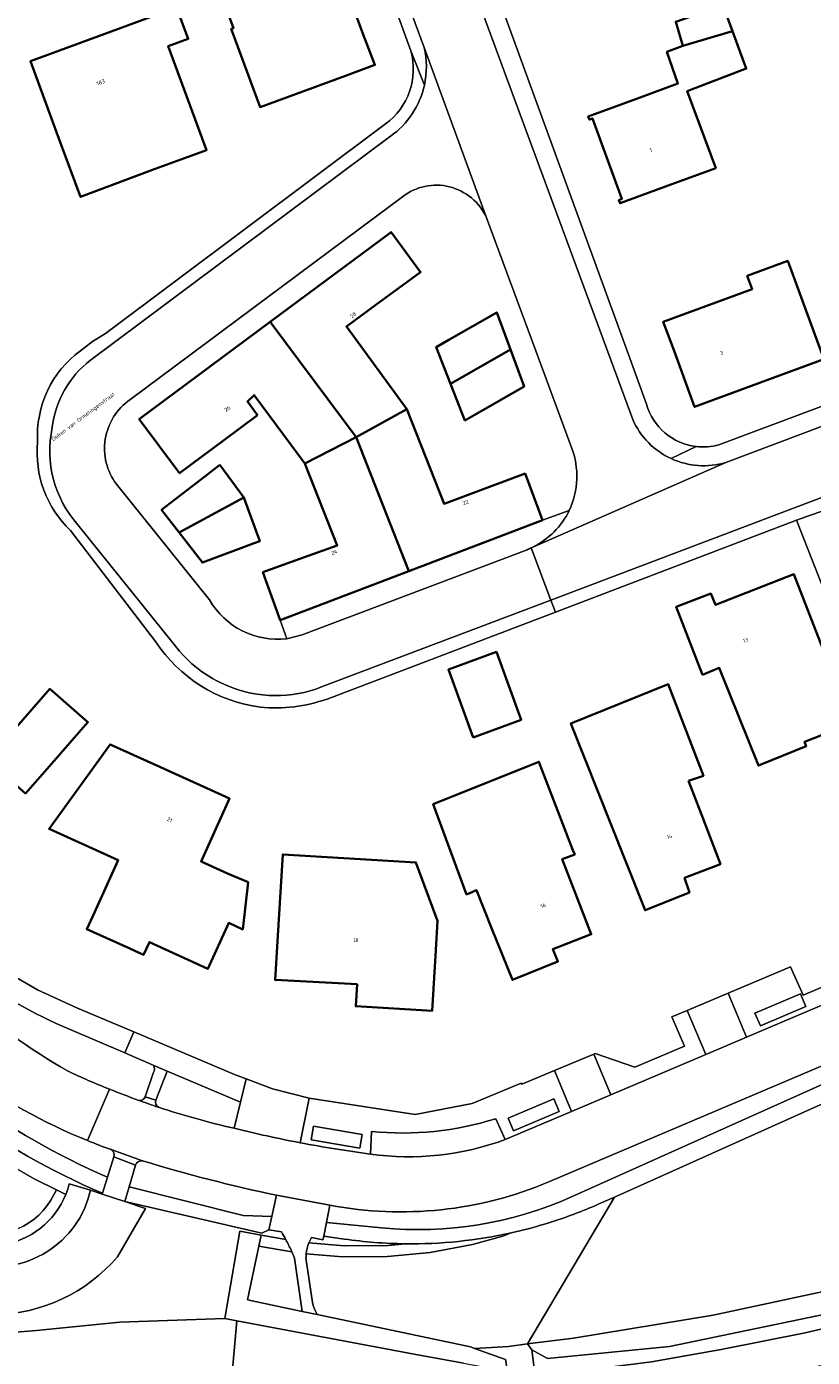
# Model space of a CAD drawing. Header units: metres. Extents: x 197700 to 204338, y 317132 to 325229.
# Tile 655 of 656: x 202243 to 202315, y 318909 to 319029. Entities that reach past the tile are written whole.
import ezdxf
from ezdxf.enums import TextEntityAlignment as Align

# ---------------------------------------------------------------- set-up
doc = ezdxf.new("R2010")
doc.units = ezdxf.units.M
for name, color, linetype, lineweight in [('B-WE-GR-BEPLANTING_CULTUUR_BODEMBEDEKKER-GV', 90, 'Continuous', 18), ('B-WE-GR-BEPLANTING_CULTUUR_BOSPLANTSOEN-GV', 90, 'Continuous', 18), ('B-WE-GR-BEPLANTING_CULTUUR_HEESTERS-GV', 90, 'Continuous', 18), ('B-WE-IE-TERREINAFSCHEIDING_KUNSTMATIG_HEKWERK-G', 20, 'IE-TERREINAFSCHEIDING-KUNSTMATIG', 18), ('B-WE-OG-BEBOUWING-GV', 7, 'Continuous', 35), ('B-WE-OG-BEBOUWING-T18', 10, 'Continuous', 18), ('B-WE-OG-TERREIN_CULTUURSCHEIDING-GV', 7, 'Continuous', 18), ('B-WE-OG-TERREIN_ERF-GV', 7, 'Continuous', 18), ('B-WE-OG-TOPOGRAFIE-T18', 10, 'Continuous', 18), ('B-WE-OG-WATER_GREPPEL-GV', 160, 'Continuous', 18), ('B-WE-VH-ONVERHARD-GV', 252, 'Continuous', 18), ('B-WE-VH-VERHARDING_ASFALT-GV', 252, 'Continuous', 18), ('B-WE-VH-VERHARDING_BETONSTRAATSTEEN-GV', 252, 'Continuous', 18), ('B-WE-VH-VERHARDING_OPEN-GV', 252, 'Continuous', 18), ('B-WE-VH-VERHARDING_STRAATBAKSTEEN-GV', 252, 'Continuous', 18), ('B-WE-VH-VERHARDING_TEGEL-GV', 252, 'Continuous', 18)]:
    doc.layers.add(name, color=color, linetype=linetype, lineweight=lineweight)
doc.styles.add('NLCS-ISO-M200-T18', font='NLCS-ISO.ttf', dxfattribs={"height": 0.36})
doc.linetypes.add('IE-TERREINAFSCHEIDING-KUNSTMATIG', pattern='A,4,[82,NLCS.SHX,S=0.75,R=90,X=0,Y=0],4,-2', length=10)

msp = doc.modelspace()

# ---------------------------------------------------------------- linework, layer by layer
at = {"layer": 'B-WE-GR-BEPLANTING_CULTUUR_BODEMBEDEKKER-GV'}
for points in [[(202286.05, 318930.282, -0.1029375), (202274.759, 318929.132)], [(202274.662, 318927.073, 0.1237437), (202286.91, 318928.395)]]:
    msp.add_lwpolyline(points, format="xyb", dxfattribs=at)
for points in [[(202286.91, 318928.395), (202286.05, 318930.282)], [(202274.759, 318929.132), (202274.662, 318927.073)]]:
    msp.add_lwpolyline(points, dxfattribs=at)
at = {"layer": 'B-WE-GR-BEPLANTING_CULTUUR_BOSPLANTSOEN-GV'}
for points in [[(202288.935, 318909.83), (202293.113, 318910.366), (202305.793, 318912.431), (202321.701, 318915.869), (202331.846, 318918.674), (202331.618, 318920.228), (202331.618, 318922.673), (202332.161, 318925.389), (202333.519, 318928.649), (202334.921, 318930.476), (202334.125, 318930.966), (202332.623, 318932.611), (202331.211, 318934.898), (202329.795, 318937.835), (202327.371, 318936.877), (202296.813, 318923.17)], [(202332.233, 318916.045), (202331.846, 318918.674), (202321.701, 318915.869), (202305.793, 318912.431), (202293.113, 318910.366), (202288.935, 318909.83), (202289.315, 318909.3), (202290.731, 318908.505), (202301.81, 318909.605), (202330.962, 318915.657)]]:
    msp.add_lwpolyline(points, close=True, dxfattribs=at)
for points in [[(202269.766, 318912.624), (202269.829, 318912.503), (202283.753, 318909.56), (202284.115, 318909.43), (202287.214, 318909.609), (202288.935, 318909.83), (202296.813, 318923.17), (202295.554, 318922.605)], [(202287.453, 318919.919), (202286.689, 318919.603), (202283.94, 318918.863), (202280.098, 318918.139), (202276.201, 318917.76), (202272.117, 318917.745), (202268.832, 318918.015)], [(202268.814, 318917.662), (202269.404, 318913.579)], [(202261.719, 318902.719), (202262.544, 318911.94), (202261.433, 318912.149), (202251.9, 318911.819), (202244.337, 318911.05), (202239.146, 318910.623)]]:
    msp.add_lwpolyline(points, dxfattribs=at)
for points in [[(202295.554, 318922.605, -0.013719), (202293.447, 318921.728)], [(202293.447, 318921.728, -0.037265), (202287.453, 318919.919)], [(202268.832, 318918.015, 0.0227483), (202268.814, 318917.662)], [(202269.404, 318913.579, 0.0516784), (202269.766, 318912.624)]]:
    msp.add_lwpolyline(points, format="xyb", dxfattribs=at)
at = {"layer": 'B-WE-GR-BEPLANTING_CULTUUR_HEESTERS-GV'}
for points in [[(202247.398, 318938.368, -0.1198002), (202229.859, 318951.474)], [(202228.914, 318950.121, 0.0873795), (202247.158, 318934.618)], [(202247.158, 318934.618, 0.013693), (202250.965, 318932.96)], [(202254.952, 318934.425, 0.1922871), (202255.005, 318935.127)], [(202250.965, 318932.96, 0.0082603), (202253.628, 318931.945)], [(202253.628, 318931.945, 0.3700417), (202254.204, 318932.278)], [(202255.178, 318931.958, 0.3682943), (202255.415, 318931.328)], [(202255.415, 318931.328, 0.0228948), (202262.286, 318929.411)]]:
    msp.add_lwpolyline(points, format="xyb", dxfattribs=at)
for points in [[(202255.005, 318935.127), (202252.36, 318936.254), (202247.398, 318938.368)], [(202254.204, 318932.278), (202254.952, 318934.425)], [(202262.286, 318929.411), (202262.867, 318931.777), (202256.213, 318934.612), (202255.178, 318931.958)]]:
    msp.add_lwpolyline(points, dxfattribs=at)
at = {"layer": 'B-WE-IE-TERREINAFSCHEIDING_KUNSTMATIG_HEKWERK-G'}
for points in [[(202331.846, 318918.674), (202321.701, 318915.869), (202305.793, 318912.431), (202293.113, 318910.366), (202288.935, 318909.83)], [(202288.935, 318909.83), (202287.214, 318909.609), (202284.115, 318909.43)]]:
    msp.add_lwpolyline(points, dxfattribs=at)
at = {"layer": 'B-WE-OG-BEBOUWING-GV'}
for points in [[(202272.395, 319024.96), (202275.075, 319025.965), (202274.005, 319028.739), (202272.817, 319031.967), (202273.191, 319032.108), (202272.877, 319032.944), (202272.509, 319032.827), (202271.204, 319036.402), (202261.006, 319032.653), (202262.238, 319029.302), (202262.031, 319029.227), (202264.645, 319022.141)], [(202307.538, 319029.038), (202304.683, 319036.777), (202301.74, 319035.818), (202303.683, 319030.326), (202302.391, 319029.891), (202303.038, 319027.687)], [(202246.491, 319018.964), (202248.341, 319013.974), (202255.117, 319016.525), (202259.795, 319018.237), (202256.304, 319027.674), (202258.119, 319028.336), (202257.069, 319031.186), (202255.252, 319030.516), (202243.791, 319026.292)], [(202299.169, 319023.013), (202294.434, 319021.271), (202294.549, 319020.994), (202294.826, 319021.109), (202297.5, 319013.791), (202297.22, 319013.683), (202297.328, 319013.405), (202302.02, 319015.132), (202306.014, 319016.602), (202303.437, 319023.573), (202308.796, 319025.629), (202307.538, 319029.038), (202303.038, 319027.687), (202301.591, 319027.148), (202302.592, 319024.273)], [(202277.96, 318994.698), (202272.482, 319002.201), (202275.165, 319004.171), (202279.219, 319007.15), (202276.543, 319010.793), (202265.565, 319002.632), (202273.36, 318992.156)], [(202302.23, 319000), (202304.103, 318994.909), (202315.834, 318999.248), (202315.559, 319000), (202312.564, 319008.167), (202308.885, 319006.813), (202309.327, 319005.612), (202301.257, 319002.641)], [(202287.374, 319000.123), (202286.129, 319003.487), (202281.787, 319001.006), (202280.635, 319000.348), (202281.943, 318997.014)], [(202264.4, 318994.155), (202263.488, 318995.418), (202264.122, 318995.983), (202268.709, 318989.786), (202273.36, 318992.156), (202265.565, 319002.632), (202253.67, 318993.789), (202257.328, 318988.883), (202261.337, 318991.872)], [(202287.374, 319000.123), (202281.943, 318997.014), (202283.251, 318993.68), (202284.301, 318994.282), (202288.619, 318996.759)], [(202284.02, 318987.115), (202281.356, 318986.124), (202277.96, 318994.698), (202273.36, 318992.156), (202278.148, 318980.003), (202290.283, 318984.619), (202288.706, 318988.858)], [(202266.461, 318975.558), (202278.148, 318980.003), (202273.36, 318992.156), (202268.709, 318989.786), (202271.647, 318982.329), (202269.003, 318981.378), (202264.898, 318979.902)], [(202260.977, 318989.65), (202259.628, 318988.601), (202255.708, 318985.553), (202257.298, 318983.508), (202263.185, 318986.687)], [(202257.298, 318983.508), (202259.422, 318980.776), (202264.106, 318982.526), (202264.611, 318982.715), (202263.185, 318986.687)], [(202304.812, 318970.579), (202306.338, 318971.213), (202309.893, 318962.344), (202314.217, 318964.099), (202314.088, 318964.508), (202318.376, 318966.172), (202313.119, 318979.718), (202305.988, 318976.95), (202305.58, 318977.958), (202302.433, 318976.744), (202304.233, 318972.079)], [(202284.008, 318964.906), (202288.357, 318966.499), (202286.1, 318972.662), (202281.751, 318971.069)], [(202245.724, 318962.523), (202249.018, 318966.283), (202245.569, 318969.306), (202242.274, 318965.546), (202239.909, 318962.848), (202243.36, 318959.824)], [(202303.546, 318960.973), (202304.898, 318961.419), (202301.703, 318969.728), (202292.862, 318966.181), (202297.762, 318953.854), (202299.609, 318949.208), (202303.633, 318950.808), (202303.186, 318952.141), (202306.449, 318953.389), (202304.876, 318957.499)], [(202252.826, 318945.726), (202254.064, 318945.167), (202254.598, 318946.316), (202259.91, 318943.896), (202261.808, 318948.065), (202263.075, 318947.468), (202263.562, 318951.762), (202261.699, 318952.549), (202259.286, 318953.645), (202261.875, 318959.344), (202255.592, 318962.198), (202251.04, 318964.266), (202245.484, 318956.601), (202251.755, 318953.753), (202249.447, 318948.672), (202248.912, 318947.493)], [(202293.055, 318954.675), (202289.957, 318962.691), (202280.363, 318958.84), (202283.403, 318950.654), (202284.282, 318951.044), (202285.692, 318947.526), (202287.552, 318942.885), (202291.687, 318944.542), (202291.229, 318945.683), (202294.711, 318947.028), (202292.081, 318953.838), (202293.21, 318954.274)], [(202280.754, 318948.24), (202278.795, 318953.547), (202266.708, 318954.272), (202266.319, 318947.881), (202266.015, 318942.89), (202273.46, 318942.486), (202273.338, 318940.49), (202280.256, 318940.068), (202280.56, 318945.059)]]:
    msp.add_lwpolyline(points, close=True, dxfattribs=at)
at = {"layer": 'B-WE-OG-TERREIN_CULTUURSCHEIDING-GV'}
for points in [[(202195.279, 319016.599), (202194.466, 319011.945), (202194.28, 319008.028), (202194.317, 319003.794), (202194.673, 319000.286), (202194.74, 318999.843), (202195.193, 318997.635), (202195.442, 318996.421), (202196.447, 318993.076), (202197.747, 318989.834), (202198.432, 318988.402), (202214.653, 318957.835), (202214.818, 318956.846), (202220.701, 318945.636), (202223.111, 318942.017), (202225.834, 318938.628), (202228.85, 318935.496), (202232.133, 318932.645), (202234.06, 318931.194), (202238.946, 318927.776), (202244.118, 318924.809), (202246.145, 318923.824), (202247.01, 318923.404)], [(202292.913, 318923.184), (202328.304, 318939.046), (202327.987, 318940.32), (202290.852, 318924.546)], [(202243.168, 318920.523), (202243.661, 318920.818), (202244.127, 318921.157), (202244.561, 318921.535), (202244.957, 318921.95), (202245.317, 318922.4), (202245.635, 318922.88), (202246.145, 318923.824), (202244.118, 318924.809), (202238.946, 318927.776)], [(202250.787, 318924.973), (202251.366, 318926.812)], [(202253.336, 318926.074), (202252.761, 318924.108), (202263.121, 318921.481), (202265.712, 318921.398), (202266.144, 318923.328)], [(202247.01, 318923.404), (202246.145, 318923.824), (202245.635, 318922.88), (202245.317, 318922.4), (202244.957, 318921.95), (202244.561, 318921.535), (202244.127, 318921.157), (202243.661, 318920.818), (202243.168, 318920.523), (202242.65, 318920.273), (202242.112, 318920.071), (202241.558, 318919.918), (202241.091, 318919.832), (202239.947, 318919.957), (202238.02, 318920.313), (202236.139, 318920.838), (202234.314, 318921.529), (202232.556, 318922.38), (202230.882, 318923.385), (202229.31, 318924.531)], [(202247.323, 318924.361), (202249.239, 318923.787), (202250.297, 318923.436), (202250.323, 318923.519)], [(202266.584, 318920.01), (202265.444, 318920.2), (202264.791, 318919.884), (202252.362, 318922.752), (202254.231, 318922.132), (202251.685, 318917.74)], [(202270.992, 318922.437), (202270.685, 318920.871), (202275.678, 318920.378)], [(202222.11, 318920.696), (202218.953, 318917.404), (202220.028, 318916.296), (202224.632, 318913.167), (202228.644, 318911.512), (202232.875, 318910.46), (202236.134, 318910.466), (202239.146, 318910.623), (202244.337, 318911.05), (202251.9, 318911.819), (202261.433, 318912.149), (202262.804, 318920.078), (202264.739, 318919.698), (202266.981, 318919.31)], [(202268.832, 318918.015), (202272.117, 318917.745), (202276.201, 318917.76), (202280.098, 318918.139), (202283.94, 318918.863), (202286.689, 318919.603), (202287.453, 318919.919)], [(202267.524, 318918.201), (202264.531, 318918.72), (202263.491, 318913.843), (202268.467, 318912.791)], [(202266.981, 318919.31), (202264.739, 318919.698), (202264.531, 318918.72), (202267.524, 318918.201)], [(202269.071, 318918.998), (202272.323, 318918.731), (202276.261, 318918.771), (202277.82, 318918.922)], [(202277.82, 318918.922), (202276.261, 318918.771), (202272.323, 318918.731), (202269.071, 318918.998)], [(202272.288, 318919.356), (202270.441, 318919.624), (202270.344, 318919.275), (202269.316, 318919.5)], [(202268.467, 318912.791), (202267.772, 318917.615)], [(202323.958, 318913.146), (202314.147, 318910.828), (202306.514, 318909.315), (202300.172, 318908.218), (202293.743, 318907.392), (202290.02, 318907.001), (202289.593, 318907.19), (202289.815, 318905.506), (202287.81, 318905.178), (202288.184, 318902.867)], [(202283.106, 318908.078), (202278.637, 318908.913), (202262.544, 318911.94), (202261.719, 318902.719)]]:
    msp.add_lwpolyline(points, dxfattribs=at)
for points in [[(202248.987, 318928.289, -0.12163), (202228.405, 318943.248)], [(202227.102, 318942.377, 0.1127251), (202250.787, 318924.973)], [(202250.323, 318923.519, -0.1145548), (202226.031, 318941.283)], [(202251.12, 318927.474, -0.0108161), (202248.987, 318928.289)], [(202251.366, 318926.812, 0.4093651), (202251.12, 318927.474)], [(202253.96, 318926.458, 0.3637362), (202253.336, 318926.074)], [(202266.144, 318923.328, -0.02179), (202253.96, 318926.458)], [(202241.128, 318918.822, 0.2689267), (202247.01, 318923.404)], [(202247.01, 318923.404, 0.0345466), (202247.323, 318924.361)], [(202290.852, 318924.546, -0.1484727), (202270.992, 318922.437)], [(202275.678, 318920.378, 0.1307255), (202292.913, 318923.184)], [(202266.981, 318919.31, 0.0121802), (202266.584, 318920.01)], [(202287.453, 318919.919, -0.0576523), (202277.82, 318918.922)], [(202267.524, 318918.201, 0.0184493), (202266.981, 318919.31)], [(202269.071, 318918.998, 0.0693123), (202268.832, 318918.015)], [(202269.316, 318919.5, 0.0384196), (202269.071, 318918.998)], [(202277.82, 318918.922, -0.0329802), (202272.288, 318919.356)], [(202251.685, 318917.74, -0.2149479), (202240.506, 318912.486)], [(202267.772, 318917.615, 0.0094644), (202267.524, 318918.201)], [(202288.184, 318902.867, 0.0212425), (202326.68, 318910.365)]]:
    msp.add_lwpolyline(points, format="xyb", dxfattribs=at)
msp.add_lwpolyline([(202287.854, 318902.817), (202288.184, 318902.867), (202287.81, 318905.178), (202289.815, 318905.506), (202289.593, 318907.19), (202289.315, 318909.3), (202288.935, 318909.83), (202287.214, 318909.609), (202284.115, 318909.43), (202286.916, 318908.424)], close=True, dxfattribs=at)
at = {"layer": 'B-WE-OG-TERREIN_ERF-GV'}
for points in [[(202282.045, 319043.67), (202282.135, 319043.423), (202297.967, 319000), (202299.736, 318995.146)], [(202278.346, 319027.229), (202273.817, 319039.685)], [(202306.297, 318991.47), (202395.243, 319024.806), (202403.526, 319027.91)], [(202248.328, 319000), (202249.426, 319000.862), (202250.621, 319001.587), (202276.026, 319020.601)], [(202277.807, 319014.166), (202252.817, 318995.556)], [(202292.928, 318991.235), (202289.687, 319000), (202285.307, 319011.841)], [(202268.709, 318989.786), (202264.122, 318995.983), (202263.488, 318995.418), (202264.4, 318994.155), (202261.337, 318991.872), (202257.328, 318988.883), (202253.67, 318993.789), (202265.565, 319002.632), (202276.543, 319010.793), (202279.219, 319007.15), (202275.165, 319004.171), (202272.482, 319002.201), (202277.96, 318994.698), (202281.356, 318986.124), (202284.02, 318987.115), (202288.706, 318988.858), (202290.283, 318984.619), (202292.713, 318985.495)], [(202267.063, 318973.868), (202266.461, 318975.558), (202264.898, 318979.902), (202269.003, 318981.378), (202271.647, 318982.329), (202268.709, 318989.786)], [(202251.598, 318987.903), (202260.058, 318977.405)], [(202326.907, 318950.111), (202313.362, 318984.63), (202291.474, 318976.289), (202270.723, 318968.381)], [(202255.156, 318973.624), (202247.446, 318983.689)], [(202241.005, 318943.954), (202244.449, 318941.983), (202248.057, 318940.327), (202253.168, 318938.163), (202262.324, 318934.285), (202263.385, 318933.89), (202265.778, 318932.999), (202269.088, 318932.154), (202269.094, 318932.153), (202278.727, 318930.676), (202283.901, 318931.659), (202288.359, 318933.495), (202288.403, 318933.411), (202291.372, 318934.649), (202294.951, 318936.141), (202295.069, 318936.19), (202298.673, 318934.967), (202303.185, 318936.883), (202302.036, 318939.522), (202303.436, 318940.114), (202307.138, 318941.681), (202312.796, 318944.075), (202313.943, 318941.488), (202325.263, 318946.3)]]:
    msp.add_lwpolyline(points, dxfattribs=at)
for points in [[(202274.005, 319028.739), (202275.075, 319025.965), (202272.395, 319024.96), (202264.645, 319022.141), (202262.031, 319029.227), (202262.238, 319029.302), (202261.006, 319032.653), (202271.204, 319036.402), (202272.509, 319032.827), (202272.877, 319032.944), (202273.191, 319032.108), (202272.817, 319031.967)], [(202303.038, 319027.687), (202302.391, 319029.891), (202303.683, 319030.326), (202301.74, 319035.818), (202304.683, 319036.777), (202307.538, 319029.038), (202308.796, 319025.629), (202303.437, 319023.573), (202306.014, 319016.602), (202302.02, 319015.132), (202297.328, 319013.405), (202297.22, 319013.683), (202297.5, 319013.791), (202294.826, 319021.109), (202294.549, 319020.994), (202294.434, 319021.271), (202299.169, 319023.013), (202302.592, 319024.273), (202301.591, 319027.148)], [(202255.117, 319016.525), (202248.341, 319013.974), (202246.491, 319018.964), (202243.791, 319026.292), (202255.252, 319030.516), (202257.069, 319031.186), (202258.119, 319028.336), (202256.304, 319027.674), (202259.795, 319018.237)], [(202302.23, 319000), (202301.257, 319002.641), (202309.327, 319005.612), (202308.885, 319006.813), (202312.564, 319008.167), (202315.559, 319000), (202315.834, 318999.248), (202304.103, 318994.909)], [(202281.787, 319001.006), (202286.129, 319003.487), (202287.374, 319000.123), (202288.619, 318996.759), (202284.301, 318994.282), (202283.251, 318993.68), (202281.943, 318997.014), (202280.635, 319000.348)], [(202259.628, 318988.601), (202260.977, 318989.65), (202263.185, 318986.687), (202264.611, 318982.715), (202264.106, 318982.526), (202259.422, 318980.776), (202257.298, 318983.508), (202255.708, 318985.553)], [(202314.088, 318964.508), (202314.217, 318964.099), (202309.893, 318962.344), (202306.338, 318971.213), (202304.812, 318970.579), (202304.233, 318972.079), (202302.433, 318976.744), (202305.58, 318977.958), (202305.988, 318976.95), (202313.119, 318979.718), (202318.376, 318966.172)], [(202284.008, 318964.906), (202281.751, 318971.069), (202286.1, 318972.662), (202288.357, 318966.499)], [(202242.274, 318965.546), (202245.569, 318969.306), (202249.018, 318966.283), (202245.724, 318962.523), (202243.36, 318959.824), (202239.909, 318962.848)], [(202292.862, 318966.181), (202301.703, 318969.728), (202304.898, 318961.419), (202303.546, 318960.973), (202304.876, 318957.499), (202306.449, 318953.389), (202303.186, 318952.141), (202303.633, 318950.808), (202299.609, 318949.208), (202297.762, 318953.854)], [(202261.808, 318948.065), (202259.91, 318943.896), (202254.598, 318946.316), (202254.064, 318945.167), (202252.826, 318945.726), (202248.912, 318947.493), (202249.447, 318948.672), (202251.755, 318953.753), (202245.484, 318956.601), (202251.04, 318964.266), (202255.592, 318962.198), (202261.875, 318959.344), (202259.286, 318953.645), (202261.699, 318952.549), (202263.562, 318951.762), (202263.075, 318947.468)], [(202289.957, 318962.691), (202293.055, 318954.675), (202293.21, 318954.274), (202292.081, 318953.838), (202294.711, 318947.028), (202291.229, 318945.683), (202291.687, 318944.542), (202287.552, 318942.885), (202285.692, 318947.526), (202284.282, 318951.044), (202283.403, 318950.654), (202280.363, 318958.84)], [(202266.708, 318954.272), (202278.795, 318953.547), (202280.754, 318948.24), (202280.56, 318945.059), (202280.256, 318940.068), (202273.338, 318940.49), (202273.46, 318942.486), (202266.015, 318942.89), (202266.319, 318947.881)]]:
    msp.add_lwpolyline(points, close=True, dxfattribs=at)
for points in [[(202276.026, 319020.601, 0.3108468), (202278.346, 319027.229)], [(202285.307, 319011.841, 0.4843913), (202277.807, 319014.166)], [(202244.448, 318991.727, -0.2555088), (202248.328, 319000)], [(202252.817, 318995.556, 0.4226637), (202251.598, 318987.903)], [(202299.736, 318995.146, 0.3028276), (202304.228, 318991.31)], [(202247.446, 318983.689, -0.2324481), (202244.448, 318991.727)], [(202292.713, 318985.495, 0.2026161), (202292.928, 318991.235)], [(202304.228, 318991.31, 0.0985695), (202306.297, 318991.47)], [(202260.058, 318977.405, 0.3013047), (202267.063, 318973.868)], [(202264.677, 318967.647, -0.218749), (202255.156, 318973.624)], [(202270.723, 318968.381, -0.1068391), (202264.677, 318967.647)]]:
    msp.add_lwpolyline(points, format="xyb", dxfattribs=at)
at = {"layer": 'B-WE-OG-WATER_GREPPEL-GV'}
msp.add_lwpolyline([(202330.962, 318915.657), (202301.81, 318909.605), (202290.731, 318908.505), (202289.315, 318909.3), (202289.593, 318907.19), (202290.02, 318907.001), (202293.743, 318907.392), (202300.172, 318908.218), (202306.514, 318909.315), (202314.147, 318910.828), (202323.958, 318913.146)], dxfattribs=at)
at = {"layer": 'B-WE-VH-ONVERHARD-GV'}
for points in [[(202250.787, 318924.973, -0.1127251), (202227.102, 318942.377)], [(202226.031, 318941.283, 0.1145548), (202250.323, 318923.519)], [(202292.913, 318923.184, -0.1307255), (202275.678, 318920.378)], [(202293.447, 318921.728, 0.013719), (202295.554, 318922.605)], [(202287.453, 318919.919, 0.037265), (202293.447, 318921.728)], [(202277.82, 318918.922, 0.0576523), (202287.453, 318919.919)], [(202272.288, 318919.356, 0.0329802), (202277.82, 318918.922)]]:
    msp.add_lwpolyline(points, format="xyb", dxfattribs=at)
for points in [[(202335.967, 318940.891), (202335.508, 318940.862), (202332.848, 318940.702), (202330.066, 318939.581), (202329.168, 318940.822), (202327.987, 318940.32), (202328.304, 318939.046), (202292.913, 318923.184)], [(202295.554, 318922.605), (202296.813, 318923.17), (202327.371, 318936.877)], [(202250.323, 318923.519), (202250.787, 318924.973)], [(202275.678, 318920.378), (202270.685, 318920.871), (202270.441, 318919.624), (202272.288, 318919.356)]]:
    msp.add_lwpolyline(points, dxfattribs=at)
msp.add_lwpolyline([(202252.761, 318924.108), (202252.362, 318922.752), (202264.791, 318919.884), (202265.444, 318920.2), (202265.712, 318921.398), (202263.121, 318921.481)], close=True, dxfattribs=at)
at = {"layer": 'B-WE-VH-VERHARDING_ASFALT-GV'}
for points in [[(202298.489, 318993.758), (202280.59, 319042.218), (202280.438, 319042.74), (202274.732, 319040.545)], [(202274.732, 319040.545), (202275.031, 319039.788), (202279.541, 319027.541), (202285.307, 319011.841), (202289.687, 319000), (202292.928, 318991.235)], [(202285.307, 319011.841), (202279.541, 319027.541)], [(202276.482, 319019.485), (202249.244, 318999.154)], [(202252.817, 318995.556), (202277.807, 319014.166)], [(202289.422, 318982.183), (202306.936, 318989.857)], [(202260.058, 318977.405), (202251.598, 318987.903)], [(202248.11, 318984.203), (202256.838, 318973.341)], [(202288.891, 318981.942), (202268.457, 318974.212), (202267.063, 318973.868)], [(202270.232, 318969.484), (202291.061, 318977.374), (202289.259, 318982.103)], [(202251.685, 318917.74), (202254.231, 318922.132), (202252.362, 318922.752), (202250.297, 318923.436), (202249.239, 318923.787)], [(202269.316, 318919.5), (202270.344, 318919.275), (202270.441, 318919.624), (202270.685, 318920.871), (202270.992, 318922.437), (202266.144, 318923.328), (202265.712, 318921.398), (202265.444, 318920.2), (202266.584, 318920.01)], [(202267.772, 318917.615), (202268.467, 318912.791), (202269.829, 318912.503)], [(202269.404, 318913.579), (202268.814, 318917.662)], [(202269.829, 318912.503), (202269.766, 318912.624)]]:
    msp.add_lwpolyline(points, dxfattribs=at)
for points in [[(202279.541, 319027.541, -0.1117204), (202279.565, 319024.14)], [(202279.565, 319024.14, -0.1872213), (202276.482, 319019.485)], [(202277.807, 319014.166, -0.4843913), (202285.307, 319011.841)], [(202249.244, 318999.154, 0.2028835), (202245.774, 318993.028)], [(202251.598, 318987.903, -0.4226637), (202252.817, 318995.556)], [(202301.977, 318990.217, -0.1819598), (202298.489, 318993.758)], [(202245.774, 318993.028, 0.240278), (202248.11, 318984.203)], [(202292.928, 318991.235, -0.2026161), (202292.713, 318985.495)], [(202306.936, 318989.857, -0.1818845), (202301.977, 318990.217)], [(202292.713, 318985.495, -0.1631084), (202289.422, 318982.183)], [(202289.259, 318982.103, -0.0133999), (202288.891, 318981.942)], [(202267.063, 318973.868, -0.3013047), (202260.058, 318977.405)], [(202256.838, 318973.341, 0.1360709), (202261.73, 318969.575)], [(202261.73, 318969.575, 0.1956013), (202270.232, 318969.484)], [(202249.239, 318923.787, -0.4215568), (202238.508, 318917.114)], [(202266.584, 318920.01, -0.0121802), (202266.981, 318919.31)], [(202266.981, 318919.31, -0.0184493), (202267.524, 318918.201)], [(202268.832, 318918.015, -0.0693123), (202269.071, 318918.998)], [(202269.071, 318918.998, -0.0384196), (202269.316, 318919.5)], [(202240.506, 318912.486, 0.2149479), (202251.685, 318917.74)], [(202267.524, 318918.201, -0.0094644), (202267.772, 318917.615)], [(202268.814, 318917.662, -0.0227483), (202268.832, 318918.015)], [(202269.766, 318912.624, -0.0516784), (202269.404, 318913.579)], [(202326.68, 318910.365, -0.0212425), (202288.184, 318902.867)]]:
    msp.add_lwpolyline(points, format="xyb", dxfattribs=at)
for points in [[(202395.803, 319023.344), (202306.936, 318989.857), (202289.422, 318982.183), (202289.259, 318982.103), (202291.061, 318977.374), (202313.093, 318985.719), (202397.955, 319017.718), (202397.954, 319017.72)], [(202252.362, 318922.752), (202252.761, 318924.108), (202253.336, 318926.074), (202251.366, 318926.812), (202250.787, 318924.973), (202250.323, 318923.519), (202250.297, 318923.436)]]:
    msp.add_lwpolyline(points, close=True, dxfattribs=at)
at = {"layer": 'B-WE-VH-VERHARDING_BETONSTRAATSTEEN-GV'}
for points in [[(202238.508, 318917.114, 0.4215568), (202249.239, 318923.787)], [(202247.01, 318923.404, -0.2689267), (202241.128, 318918.822)], [(202247.323, 318924.361, -0.0345466), (202247.01, 318923.404)]]:
    msp.add_lwpolyline(points, format="xyb", dxfattribs=at)
msp.add_lwpolyline([(202249.239, 318923.787), (202247.323, 318924.361)], dxfattribs=at)
at = {"layer": 'B-WE-VH-VERHARDING_OPEN-GV'}
for points in [[(202273.817, 319039.685), (202278.346, 319027.229), (202279.565, 319024.14)], [(202279.541, 319027.541), (202275.031, 319039.788)]]:
    msp.add_lwpolyline(points, dxfattribs=at)
msp.add_lwpolyline([(202279.565, 319024.14, 0.1117204), (202279.541, 319027.541)], format="xyb", dxfattribs=at)
at = {"layer": 'B-WE-VH-VERHARDING_STRAATBAKSTEEN-GV'}
for points in [[(202344.784, 318957.93), (202329.809, 318951.237), (202326.907, 318950.111), (202325.263, 318946.3), (202313.943, 318941.488), (202312.796, 318944.075), (202307.138, 318941.681), (202308.826, 318937.691), (202326.075, 318945.008), (202327.397, 318947.85), (202329.785, 318948.89), (202334.58, 318950.867), (202337.056, 318952.111), (202345.606, 318956.126)], [(202308.826, 318937.691), (202307.138, 318941.681), (202303.436, 318940.114), (202305.125, 318936.122)], [(202313.71, 318941.629), (202309.576, 318939.852), (202310.07, 318938.705), (202314.203, 318940.482)], [(202313.71, 318941.629), (202314.203, 318940.482), (202310.07, 318938.705), (202309.576, 318939.852)], [(202294.951, 318936.141), (202296.486, 318932.457), (202305.125, 318936.122), (202303.436, 318940.114), (202302.036, 318939.522), (202303.185, 318936.883), (202298.673, 318934.967), (202295.069, 318936.19)], [(202253.168, 318938.163), (202252.36, 318936.254), (202255.005, 318935.127), (202256.213, 318934.612), (202262.867, 318931.777), (202263.385, 318933.89), (202262.324, 318934.285)], [(202292.916, 318930.943), (202296.486, 318932.457), (202294.951, 318936.141), (202291.372, 318934.649)], [(202291.308, 318932.093), (202291.799, 318930.945), (202287.663, 318929.174), (202287.172, 318930.322)], [(202291.308, 318932.093), (202287.172, 318930.322), (202287.663, 318929.174), (202291.799, 318930.945)], [(202273.928, 318928.846), (202273.718, 318927.616), (202269.283, 318928.371), (202269.493, 318929.602)], [(202273.928, 318928.846), (202269.493, 318929.602), (202269.283, 318928.371), (202273.718, 318927.616)]]:
    msp.add_lwpolyline(points, close=True, dxfattribs=at)
for points in [[(202229.859, 318951.474, 0.1198002), (202247.398, 318938.368)], [(202247.158, 318934.618, -0.0873795), (202228.914, 318950.121)], [(202228.405, 318943.248, 0.12163), (202248.987, 318928.289)], [(202250.965, 318932.96, -0.013693), (202247.158, 318934.618)], [(202255.005, 318935.127, -0.1922871), (202254.952, 318934.425)], [(202253.628, 318931.945, -0.0082603), (202250.965, 318932.96)], [(202254.204, 318932.278, -0.3700417), (202253.628, 318931.945)], [(202255.415, 318931.328, -0.0057084), (202253.628, 318931.945)], [(202253.628, 318931.945, 0.0057084), (202255.415, 318931.328)], [(202255.415, 318931.328, -0.3682943), (202255.178, 318931.958)], [(202262.286, 318929.411, -0.0228948), (202255.415, 318931.328)], [(202268.294, 318928.096, -0.0138091), (202262.286, 318929.411)], [(202262.286, 318929.411, 0.0138091), (202268.294, 318928.096)], [(202274.759, 318929.132, 0.1029375), (202286.05, 318930.282)], [(202248.987, 318928.289, 0.0108161), (202251.12, 318927.474)], [(202286.91, 318928.395, -0.1237437), (202274.662, 318927.073)], [(202251.12, 318927.474, -0.4093651), (202251.366, 318926.812)], [(202274.662, 318927.073, -0.014532), (202268.294, 318928.096)], [(202268.294, 318928.096, 0.014532), (202274.662, 318927.073)], [(202253.336, 318926.074, -0.3637362), (202253.96, 318926.458)], [(202253.96, 318926.458, 0.02179), (202266.144, 318923.328)], [(202270.992, 318922.437, 0.1484727), (202290.852, 318924.546)]]:
    msp.add_lwpolyline(points, format="xyb", dxfattribs=at)
for points in [[(202330.524, 318946.871), (202326.075, 318945.008), (202308.826, 318937.691), (202305.125, 318936.122), (202296.486, 318932.457), (202292.916, 318930.943), (202286.91, 318928.395)], [(202247.398, 318938.368), (202252.36, 318936.254), (202253.168, 318938.163), (202248.057, 318940.327), (202244.449, 318941.983), (202241.005, 318943.954)], [(202290.852, 318924.546), (202327.987, 318940.32), (202329.168, 318940.822), (202335.14, 318943.377)], [(202254.952, 318934.425), (202254.204, 318932.278), (202255.178, 318931.958), (202256.213, 318934.612), (202255.005, 318935.127)], [(202286.05, 318930.282), (202286.91, 318928.395), (202292.916, 318930.943), (202291.372, 318934.649), (202288.403, 318933.411), (202288.359, 318933.495), (202283.901, 318931.659), (202278.727, 318930.676), (202269.094, 318932.153), (202268.294, 318928.096)], [(202268.294, 318928.096), (202269.094, 318932.153), (202269.088, 318932.154), (202265.778, 318932.999), (202263.385, 318933.89), (202262.867, 318931.777), (202262.286, 318929.411)], [(202250.965, 318932.96), (202248.987, 318928.289)], [(202248.987, 318928.289), (202250.965, 318932.96)], [(202255.178, 318931.958), (202254.204, 318932.278)], [(202274.662, 318927.073), (202274.759, 318929.132)], [(202251.12, 318927.474), (202253.96, 318926.458)], [(202253.96, 318926.458), (202251.12, 318927.474)], [(202251.366, 318926.812), (202253.336, 318926.074)], [(202266.144, 318923.328), (202270.992, 318922.437)]]:
    msp.add_lwpolyline(points, dxfattribs=at)
at = {"layer": 'B-WE-VH-VERHARDING_TEGEL-GV'}
for points in [[(202282.135, 319043.423), (202280.438, 319042.74), (202280.59, 319042.218), (202298.489, 318993.758)], [(202299.736, 318995.146), (202297.967, 319000), (202282.135, 319043.423)], [(202279.565, 319024.14), (202278.346, 319027.229)], [(202306.936, 318989.857), (202395.803, 319023.344), (202395.243, 319024.806), (202306.297, 318991.47)], [(202276.026, 319020.601), (202250.621, 319001.587), (202249.426, 319000.862), (202248.328, 319000)], [(202249.244, 318999.154), (202276.482, 319019.485)], [(202304.228, 318991.31), (202301.977, 318990.217)], [(202301.977, 318990.217), (202304.228, 318991.31)], [(202292.713, 318985.495), (202290.283, 318984.619), (202278.148, 318980.003)], [(202256.838, 318973.341), (202248.11, 318984.203)], [(202247.446, 318983.689), (202255.156, 318973.624)], [(202278.148, 318980.003), (202266.461, 318975.558), (202267.063, 318973.868), (202268.457, 318974.212), (202288.891, 318981.942)], [(202289.259, 318982.103), (202289.422, 318982.183)], [(202291.474, 318976.289), (202291.061, 318977.374), (202270.232, 318969.484)], [(202270.723, 318968.381), (202291.474, 318976.289)]]:
    msp.add_lwpolyline(points, dxfattribs=at)
for points in [[(202278.346, 319027.229, -0.3108468), (202276.026, 319020.601)], [(202276.482, 319019.485, 0.1872213), (202279.565, 319024.14)], [(202248.328, 319000, 0.2555088), (202244.448, 318991.727)], [(202245.774, 318993.028, -0.2028835), (202249.244, 318999.154)], [(202304.228, 318991.31, -0.3028276), (202299.736, 318995.146)], [(202298.489, 318993.758, 0.1819598), (202301.977, 318990.217)], [(202248.11, 318984.203, -0.240278), (202245.774, 318993.028)], [(202244.448, 318991.727, 0.2324481), (202247.446, 318983.689)], [(202306.297, 318991.47, -0.0985695), (202304.228, 318991.31)], [(202301.977, 318990.217, 0.1818845), (202306.936, 318989.857)], [(202289.422, 318982.183, 0.1631084), (202292.713, 318985.495)], [(202288.891, 318981.942, 0.0133999), (202289.259, 318982.103)], [(202255.156, 318973.624, 0.218749), (202264.677, 318967.647)], [(202261.73, 318969.575, -0.1360709), (202256.838, 318973.341)], [(202270.232, 318969.484, -0.1956013), (202261.73, 318969.575)], [(202264.677, 318967.647, 0.1068391), (202270.723, 318968.381)]]:
    msp.add_lwpolyline(points, format="xyb", dxfattribs=at)
for points in [[(202291.061, 318977.374), (202291.474, 318976.289), (202313.362, 318984.63), (202316.336, 318985.696), (202398.364, 319016.651), (202397.955, 319017.718), (202313.093, 318985.719)], [(202316.336, 318985.696), (202313.362, 318984.63), (202326.907, 318950.111), (202329.809, 318951.237)], [(202287.854, 318902.817), (202286.916, 318908.424), (202284.115, 318909.43), (202283.753, 318909.56), (202269.829, 318912.503), (202268.467, 318912.791), (202263.491, 318913.843), (202264.531, 318918.72), (202264.739, 318919.698), (202262.804, 318920.078), (202261.433, 318912.149), (202262.544, 318911.94), (202278.637, 318908.913), (202283.106, 318908.078), (202285.391, 318907.651), (202286.268, 318902.6)]]:
    msp.add_lwpolyline(points, close=True, dxfattribs=at)

# ---------------------------------------------------------------- texts
at = {"layer": 'B-WE-OG-BEBOUWING-T18', "style": 'NLCS-ISO-M200-T18'}
for s, rotation, p in [('183', 20.2, (202250.181, 319024.384)), ('1', 20, (202300.137, 319018.229)), ('28', 36.6, (202273.101, 319003.25)), ('3', 20.2, (202306.556, 318999.825)), ('26', 36.6, (202261.67, 318994.752)), ('22', 20.8, (202283.299, 318986.242)), ('24', 20.8, (202271.388, 318981.711)), ('13', 21.2, (202308.735, 318973.725)), ('21', 335.6, (202256.439, 318957.42)), ('14', 20.9, (202301.832, 318955.906)), ('16', 21.1, (202290.356, 318949.634)), ('18', 356.9, (202273.343, 318946.498))]:
    msp.add_text(s, height=0.36, rotation=rotation, dxfattribs=at).set_placement(p, align=Align.MIDDLE)
at = {"layer": 'B-WE-OG-TOPOGRAFIE-T18', "style": 'NLCS-ISO-M200-T18'}
msp.add_text('Deken van Ormelingenstraat', height=0.36, rotation=36.7, dxfattribs=at).set_placement((202248.612, 318993.996), align=Align.MIDDLE)

doc.saveas('drawing.dxf')
